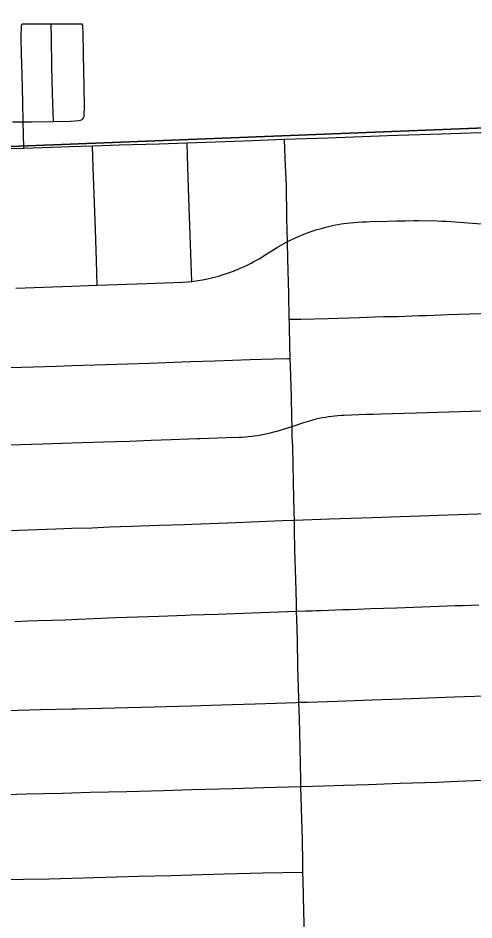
# Model space of a CAD drawing. Extents: x -59 to 82, y -3 to 49.
# Drawn here: x -14.46 to -14.131, y 31.461 to 32.112 of the extents above; entities that cross this region are included whole.
import ezdxf

# ---------------------------------------------------------------- set-up
doc = ezdxf.new("R2010")
doc.units = 0
for name, color, linetype in [('GM_X_City_Street', 7, 'Continuous'), ('GM_X_Corporation', 7, 'Continuous'), ('GM_X_State_Route', 7, 'Continuous')]:
    doc.layers.add(name, color=color, linetype=linetype)

msp = doc.modelspace()

# ---------------------------------------------------------------- linework, layer by layer
at = {"layer": 'GM_X_City_Street'}
for points in [[(-14.45661, 32.03696), (-14.45691, 32.05098), (-14.45735, 32.07141), (-14.4578, 32.08566), (-14.45806, 32.09804), (-14.45791, 32.10617), (-14.45747, 32.1077)], [(-14.45747, 32.1077), (-14.43649, 32.1078), (-14.41407, 32.10763)], [(-14.43464, 32.03727), (-14.43549, 32.05738), (-14.43589, 32.07716), (-14.43628, 32.09693), (-14.43649, 32.1078)], [(-14.41255, 32.0419), (-14.41248, 32.04766), (-14.41272, 32.0624), (-14.41308, 32.08527), (-14.41334, 32.10274), (-14.41356, 32.10501), (-14.41369, 32.10629), (-14.41407, 32.10763)], [(-14.46432, 32.03694), (-14.45661, 32.03696), (-14.4507, 32.0369), (-14.43464, 32.03727), (-14.42246, 32.03748), (-14.41655, 32.03788), (-14.41523, 32.0382), (-14.41416, 32.03856), (-14.41346, 32.03912), (-14.41297, 32.03982), (-14.41263, 32.04079), (-14.41255, 32.0419)], [(-14.45609, 32.01796), (-14.4563, 32.02828), (-14.45661, 32.03696)], [(-14.4033, 31.91917), (-14.40347, 31.92786), (-14.40369, 31.93685), (-14.40436, 31.95939), (-14.4061, 32.00406), (-14.40649, 32.01972)], [(-14.33493, 31.92183), (-14.33622, 31.96215), (-14.33724, 31.9888), (-14.33811, 32.01279), (-14.33834, 32.02177)], [(-14.26454, 31.89452), (-14.26495, 31.91282), (-14.2655, 31.93819), (-14.2658, 31.95059), (-14.26595, 31.95788), (-14.2662, 31.96851), (-14.26666, 31.99088), (-14.26741, 32.01086), (-14.26795, 32.02443)], [(-14.46184, 31.91699), (-14.44874, 31.91741), (-14.42175, 31.91835), (-14.40942, 31.91892), (-14.4033, 31.91917), (-14.36732, 31.92033), (-14.34131, 31.92129), (-14.33493, 31.92183), (-14.33042, 31.92247), (-14.3272, 31.92303), (-14.3236, 31.92376), (-14.32162, 31.92417), (-14.31964, 31.92463), (-14.31767, 31.92514), (-14.31571, 31.9257), (-14.3115, 31.92697), (-14.30924, 31.92769), (-14.30699, 31.92846), (-14.30476, 31.92927), (-14.30401, 31.92964), (-14.30198, 31.93046), (-14.29997, 31.93131), (-14.29797, 31.93219), (-14.29598, 31.93311), (-14.29402, 31.93406), (-14.29207, 31.93505), (-14.29014, 31.93607), (-14.28822, 31.93713), (-14.28633, 31.93822), (-14.28447, 31.93934), (-14.28264, 31.94052), (-14.27366, 31.94614), (-14.2658, 31.95059), (-14.25732, 31.95455), (-14.25535, 31.95539), (-14.25337, 31.95617), (-14.25138, 31.95693), (-14.24937, 31.95763), (-14.24734, 31.95831), (-14.24531, 31.95894), (-14.24326, 31.95953), (-14.2412, 31.96008), (-14.23923, 31.96067), (-14.23725, 31.96121), (-14.23525, 31.96172), (-14.23324, 31.96218), (-14.23123, 31.96259), (-14.22921, 31.96296), (-14.22717, 31.96329), (-14.22514, 31.96358), (-14.22309, 31.96382), (-14.218, 31.9643), (-14.21495, 31.96455), (-14.21189, 31.96475), (-14.20884, 31.9649), (-14.20579, 31.965), (-14.19333, 31.96527), (-14.18699, 31.96544), (-14.18065, 31.96557), (-14.17431, 31.96567), (-14.17099, 31.96574), (-14.15772, 31.96558), (-14.15441, 31.96541), (-14.1511, 31.9652), (-14.13232, 31.96387), (-14.10898, 31.96207)], [(-14.26454, 31.89452), (-14.25609, 31.89464), (-14.23644, 31.89505), (-14.21409, 31.89573), (-14.20827, 31.89601), (-14.20244, 31.89624), (-14.19661, 31.8964), (-14.18584, 31.89661), (-14.18091, 31.89675), (-14.17597, 31.89693), (-14.17101, 31.89714), (-14.16571, 31.89731), (-14.16041, 31.8975), (-14.15512, 31.89769), (-14.14982, 31.8979), (-14.12651, 31.89865), (-14.1025, 31.89942), (-14.09969, 31.89954), (-14.08551, 31.89993), (-14.07743, 31.90013), (-14.06204, 31.90057)], [(-14.26383, 31.86621), (-14.26393, 31.86908), (-14.26404, 31.8732), (-14.26447, 31.89161), (-14.26454, 31.89452)], [(-14.46895, 31.85967), (-14.45766, 31.86004), (-14.4327, 31.86077), (-14.42151, 31.86112), (-14.39703, 31.86188), (-14.36579, 31.86291), (-14.33585, 31.86414), (-14.31819, 31.86462), (-14.2928, 31.86539), (-14.27557, 31.86594), (-14.26581, 31.86618), (-14.26383, 31.86621)], [(-14.25322, 31.4429), (-14.254, 31.46724), (-14.25458, 31.48943), (-14.25468, 31.49563), (-14.25479, 31.50287), (-14.25511, 31.51844), (-14.25617, 31.55748), (-14.25625, 31.5622), (-14.25674, 31.58535), (-14.25721, 31.60652), (-14.25736, 31.61187), (-14.25759, 31.61812), (-14.2577, 31.62106), (-14.25825, 31.64341), (-14.25869, 31.66307), (-14.25917, 31.6782), (-14.2593, 31.6839), (-14.25942, 31.68982), (-14.25988, 31.70682), (-14.26044, 31.72784), (-14.26074, 31.7427), (-14.26087, 31.7495), (-14.26098, 31.75524), (-14.26145, 31.77683), (-14.26207, 31.8028), (-14.26234, 31.80972), (-14.26252, 31.81707), (-14.26267, 31.82329), (-14.26293, 31.83886), (-14.26365, 31.86078), (-14.26383, 31.86621)], [(-14.4671, 31.80385), (-14.44237, 31.80469), (-14.42153, 31.80527), (-14.39865, 31.80606), (-14.37994, 31.80663), (-14.36427, 31.80716), (-14.34986, 31.8077), (-14.337, 31.80818), (-14.33106, 31.80836), (-14.32907, 31.80846), (-14.3227, 31.80876), (-14.31632, 31.80901), (-14.30991, 31.80921), (-14.30086, 31.80935), (-14.29862, 31.80949), (-14.29638, 31.80966), (-14.29414, 31.80987), (-14.2919, 31.81012), (-14.28968, 31.81041), (-14.28747, 31.81074), (-14.28512, 31.81116), (-14.28276, 31.81162), (-14.28041, 31.81212), (-14.27806, 31.81266), (-14.27573, 31.81324), (-14.2734, 31.81386), (-14.27107, 31.81453), (-14.26252, 31.81707), (-14.25464, 31.81975), (-14.25154, 31.8208), (-14.2483, 31.82178), (-14.24517, 31.82272), (-14.24293, 31.82318), (-14.24069, 31.82359), (-14.23843, 31.82396), (-14.23616, 31.82428), (-14.2339, 31.82456), (-14.23162, 31.8248), (-14.22939, 31.82498), (-14.22718, 31.8252), (-14.2249, 31.82539), (-14.21955, 31.82557), (-14.21425, 31.82575), (-14.20894, 31.82592), (-14.20364, 31.82608), (-14.19833, 31.82623), (-14.17271, 31.827), (-14.16493, 31.82717), (-14.15718, 31.8274), (-14.14134, 31.82799), (-14.13325, 31.82824), (-14.12518, 31.82844)], [(-14.46498, 31.74213), (-14.4598, 31.74233), (-14.4399, 31.74301), (-14.43299, 31.74326), (-14.42154, 31.74367), (-14.40684, 31.74411), (-14.39443, 31.74462), (-14.37835, 31.74511), (-14.3588, 31.74592), (-14.34009, 31.74651), (-14.3348, 31.74671), (-14.30912, 31.74759), (-14.2863, 31.74853), (-14.26949, 31.74919), (-14.26087, 31.7495), (-14.23547, 31.75039), (-14.20464, 31.75146), (-14.15674, 31.75306), (-14.11418, 31.75453)], [(-14.46264, 31.67654), (-14.45322, 31.67686), (-14.44555, 31.67704), (-14.43599, 31.67737), (-14.42643, 31.67773), (-14.42157, 31.67793), (-14.41687, 31.67813), (-14.38943, 31.67922), (-14.35866, 31.68031), (-14.3391, 31.68096), (-14.33581, 31.68121), (-14.31613, 31.68181), (-14.28504, 31.68296), (-14.26594, 31.68359), (-14.2593, 31.6839), (-14.25256, 31.68405), (-14.248, 31.68416), (-14.24478, 31.68429), (-14.2416, 31.68444), (-14.23634, 31.68462), (-14.23106, 31.68478), (-14.22578, 31.68496), (-14.2205, 31.68514), (-14.21522, 31.68535), (-14.20575, 31.6857), (-14.19628, 31.68604), (-14.18682, 31.68638), (-14.17474, 31.68675), (-14.16264, 31.68718), (-14.15057, 31.68767), (-14.14488, 31.68787), (-14.13919, 31.68806), (-14.1335, 31.68824), (-14.12781, 31.68841)], [(-14.46813, 31.61223), (-14.44408, 31.61293), (-14.42159, 31.6134), (-14.41806, 31.61348), (-14.39048, 31.61423), (-14.36215, 31.61495), (-14.33538, 31.61564), (-14.31362, 31.6163), (-14.28916, 31.61692), (-14.27398, 31.61738), (-14.25968, 31.61802), (-14.25759, 31.61812), (-14.25148, 31.6183), (-14.22991, 31.61901), (-14.20488, 31.62001), (-14.1765, 31.62078), (-14.14549, 31.62198), (-14.11548, 31.62294)], [(-14.47555, 31.55133), (-14.45416, 31.55208), (-14.4283, 31.55254), (-14.42161, 31.55279), (-14.40818, 31.5533), (-14.38189, 31.55368), (-14.35533, 31.5545), (-14.33507, 31.55522), (-14.30521, 31.55593), (-14.28293, 31.55665), (-14.25617, 31.55748), (-14.23914, 31.55794), (-14.22542, 31.55832), (-14.20743, 31.55883), (-14.1844, 31.55971), (-14.15786, 31.56059), (-14.14302, 31.56113), (-14.12495, 31.56188)], [(-14.47476, 31.48997), (-14.4564, 31.49041), (-14.43792, 31.49078), (-14.42163, 31.49123), (-14.37318, 31.49267), (-14.34984, 31.49318), (-14.33522, 31.49374), (-14.3112, 31.49427), (-14.28354, 31.49504), (-14.25468, 31.49563)]]:
    msp.add_lwpolyline(points, dxfattribs=at)
at = {"layer": 'GM_X_Corporation'}
msp.add_lwpolyline([(-8.27858, 35.34818), (-15.07858, 35.34818), (-15.07858, 31.99778), (-14.87561, 32.00296), (-14.0925, 32.03375), (-13.59611, 32.05147), (-13.53526, 32.05391), (-13.47457, 32.07428), (-13.3549, 32.12151), (-13.20616, 32.17855), (-13.3241, 32.24616), (-13.185, 32.29141), (-13.20067, 32.94977), (-12.62372, 32.95853)], dxfattribs=at)
msp.add_lwpolyline([(-15.07858, 31.99778), (-15.07858, 28.54818), (-13.52299, 28.54818), (-13.53977, 29.62717), (-13.54667, 29.93943), (-13.56634, 31.07809), (-13.58864, 31.61196), (-13.59611, 32.05147), (-14.0925, 32.03375), (-14.87561, 32.00296)], close=True, dxfattribs=at)
at = {"layer": 'GM_X_State_Route'}
msp.add_lwpolyline([(-14.65653, 32.01107), (-14.64868, 32.01131), (-14.6198, 32.01221), (-14.60216, 32.01282), (-14.5851, 32.01341), (-14.56353, 32.01416), (-14.53048, 32.01534), (-14.49415, 32.01663), (-14.47463, 32.01735), (-14.46521, 32.01766), (-14.45609, 32.01796), (-14.44268, 32.01844), (-14.42297, 32.01913), (-14.40649, 32.01972), (-14.38728, 32.02029), (-14.35851, 32.02116), (-14.33834, 32.02177), (-14.31758, 32.02256), (-14.29113, 32.02355), (-14.26795, 32.02443), (-14.23654, 32.02554), (-14.19368, 32.02707), (-14.155, 32.0284), (-14.11955, 32.02962)], dxfattribs=at)

doc.saveas('drawing.dxf')
